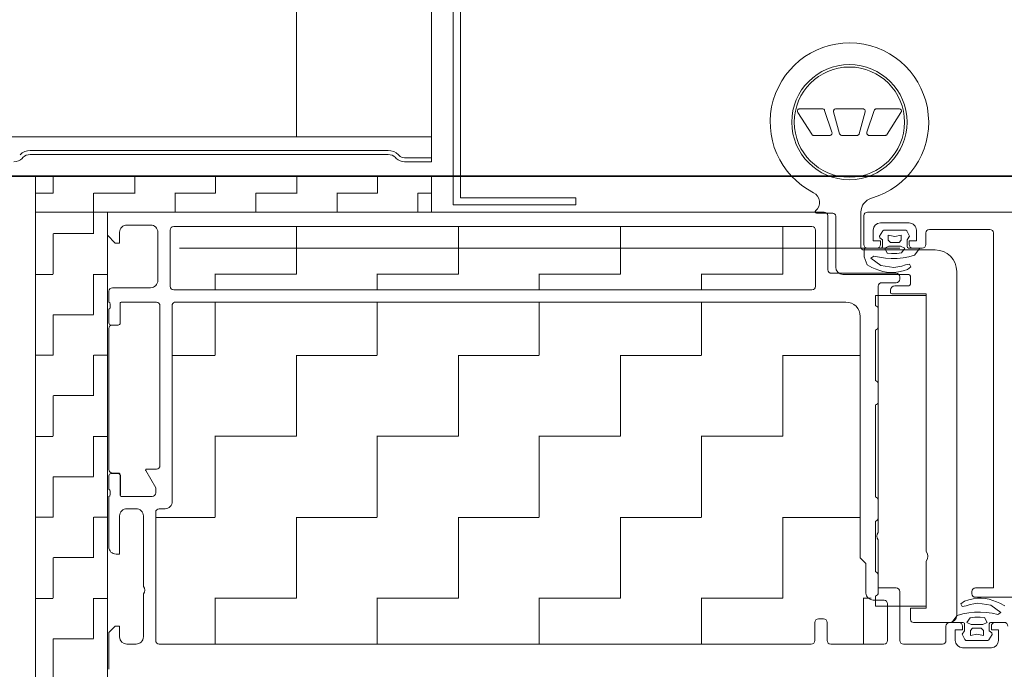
# Model space of a CAD drawing. Header units: metres. Extents: x 1314 to 1415, y -87 to -52.
# Tile 615 of 656: x 1411.6116 to 1411.7483, y -73.4049 to -73.3146. Entities that reach past the tile are written whole.
import ezdxf

# ---------------------------------------------------------------- set-up
doc = ezdxf.new("R2010")
doc.units = ezdxf.units.M
doc.header["$PDMODE"] = 65
for name, pattern in [('AUSGEZOGEN', [0]), ('GETRENNT2_S10', [0.045, 0.02, -0.01, 0, -0.005, 0, -0.01]), ('STRICHPUNKT2_S5', [0.49999999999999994, 0.35, -0.05, 0.05, -0.05]), ('VERDECKT2_S2', [0.15000000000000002, 0.1, -0.05])]:
    doc.linetypes.add(name, pattern=pattern)
doc.layers.add('XR$8$_42143', color=7, linetype='Continuous')
doc.layers.add('XR$8$_42154', color=7, linetype='Continuous')
for name, color, linetype, lineweight in [('XR$8$Achsen', 4, 'AUSGEZOGEN', 13), ('XR$8$Fenster', 3, 'AUSGEZOGEN', 18), ('XR$8$Maßlinie 1_50', 7, 'AUSGEZOGEN', 25), ('XR$8$Muster', 4, 'AUSGEZOGEN', 13), ('XR$8$Möblierung', 4, 'AUSGEZOGEN', 13), ('XR$8$SNL_D_BD_FL_250', 7, 'AUSGEZOGEN', 18), ('XR$8$Wand Mauerwerk nt', 7, 'AUSGEZOGEN', 25), ('XR$8$Wand Mauerwerk tr_1', 42, 'AUSGEZOGEN', 18)]:
    doc.layers.add(name, color=color, linetype=linetype, lineweight=lineweight)
doc.styles.add('ARIAL', font='arial.ttf')
doc.dimstyles.new('DIMSTYLE_45', dxfattribs={"dimtxt": 0.04, "dimasz": 0.03, "dimexe": 0, "dimexo": 1e-06, "dimgap": 0.02, "dimtad": 2, "dimdec": 0, "dimlfac": 100, "dimrnd": 0.5, "dimzin": 12, "dimdsep": 46, "dimtxsty": 'ARIAL', "dimblk1": 'ALL_ML_KREIS', "dimblk2": 'ALL_ML_KREIS', "dimsah": 1, "dimcen": 0, "dimse1": 1, "dimse2": 1, "dimclrd": 7, "dimclre": 7, "dimclrt": 7, "dimadec": 0, "dimazin": 0, "dimtfac": 1, "dimtdec": 0, "dimtix": 1, "dimtmove": 2, "dimatfit": 3, "dimfxl": 0, "dimtzin": 0, "dimlwd": 0, "dimlwe": 25, "dimarcsym": 0})
doc.dimstyles.new('DIMSTYLE_47', dxfattribs={"dimtxt": 0.04, "dimasz": 0.03, "dimexe": 0, "dimexo": 1e-06, "dimgap": 0.02, "dimtad": 2, "dimdec": 1, "dimlfac": 100, "dimrnd": 0.5, "dimzin": 12, "dimdsep": 46, "dimtxsty": 'ARIAL', "dimblk1": 'ALL_ML_KREIS', "dimblk2": 'ALL_ML_KREIS', "dimsah": 1, "dimcen": 0, "dimse1": 1, "dimse2": 1, "dimclrd": 7, "dimclre": 7, "dimclrt": 7, "dimadec": 0, "dimazin": 0, "dimtfac": 1, "dimtdec": 0, "dimtix": 1, "dimtmove": 2, "dimatfit": 3, "dimfxl": 0, "dimtvp": 1.2, "dimtzin": 0, "dimlwd": 0, "dimlwe": 25, "dimarcsym": 0})
doc.dimstyles.new('DIMSTYLE_48', dxfattribs={"dimtxt": 0.03, "dimasz": 0.03, "dimexe": 0, "dimexo": 1e-06, "dimgap": 0.015, "dimtad": 2, "dimdec": 0, "dimlfac": 100, "dimrnd": 0.5, "dimzin": 12, "dimdsep": 46, "dimtxsty": 'ARIAL', "dimblk1": 'ALL_ML_KREIS', "dimblk2": 'ALL_ML_KREIS', "dimsah": 1, "dimcen": 0, "dimse1": 1, "dimse2": 1, "dimclrd": 7, "dimclre": 7, "dimclrt": 7, "dimadec": 0, "dimazin": 0, "dimtfac": 1, "dimtdec": 0, "dimtix": 1, "dimtmove": 2, "dimatfit": 3, "dimfxl": 0, "dimtzin": 0, "dimlwd": 0, "dimlwe": 25, "dimarcsym": 0})
doc.dimstyles.new('DIMSTYLE_49', dxfattribs={"dimtxt": 0.03, "dimasz": 0.03, "dimexe": 0, "dimexo": 1e-06, "dimgap": 0.015, "dimtad": 2, "dimdec": 0, "dimlfac": 100, "dimrnd": 0.5, "dimzin": 12, "dimdsep": 46, "dimtxsty": 'ARIAL', "dimblk1": 'ALL_ML_KREIS', "dimblk2": 'ALL_ML_KREIS', "dimsah": 1, "dimcen": 0, "dimse1": 1, "dimse2": 1, "dimclrd": 7, "dimclre": 7, "dimclrt": 7, "dimadec": 0, "dimazin": 0, "dimtfac": 1, "dimtdec": 0, "dimtix": 1, "dimtmove": 2, "dimatfit": 3, "dimfxl": 0, "dimtzin": 0, "dimlwd": 0, "dimlwe": 25, "dimarcsym": 0})
doc.dimstyles.new('DIMSTYLE_51', dxfattribs={"dimtxt": 0.04, "dimasz": 0.03, "dimexe": 0, "dimexo": 1e-06, "dimgap": 0.02, "dimtad": 2, "dimrnd": 0.005, "dimzin": 4, "dimdsep": 46, "dimtxsty": 'ARIAL', "dimblk1": 'ALL_ML_KREIS', "dimblk2": 'ALL_ML_KREIS', "dimsah": 1, "dimcen": 0, "dimse1": 1, "dimse2": 1, "dimclrd": 7, "dimclre": 7, "dimclrt": 7, "dimadec": 0, "dimazin": 0, "dimtfac": 1, "dimtdec": 0, "dimtix": 1, "dimtmove": 2, "dimatfit": 3, "dimfxl": 0, "dimtzin": 0, "dimlwd": 0, "dimlwe": 25, "dimarcsym": 0})
pattern_1 = [(90.00000000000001, (-0.02250000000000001, 0.0225), (-0.01125, 0.01125), [0.01125, -0.01125]), (180, (-0.02250000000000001, 0.0225), (-0.01125, -0.01125), [0.01125, -0.01125])]

# ---------------------------------------------------------------- blocks, each defined once
blk = doc.blocks.new('COMPLEXOBJECT_46')
at = {"color": 7, "linetype": 'AUSGEZOGEN', "lineweight": 13, "transparency": 33554687}
for p, q in [((1411.671766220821, -73.16611483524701), (1411.671766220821, -73.34037609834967)), ((1411.672764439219, -73.1651166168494), (1411.672764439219, -73.3393705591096)), ((1411.672764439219, -73.3393705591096), (1411.68876735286, -73.3393705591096)), ((1411.68876735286, -73.3393705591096), (1411.68876735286, -73.34036920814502)), ((1411.671766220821, -73.34036920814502), (1411.68876735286, -73.34036920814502))]:
    blk.add_line(p, q, dxfattribs=at)
blk = doc.blocks.new('ALL_ML_KREIS')
at = {"color": 0, "linetype": 'ByBlock', "lineweight": -2}
for p, q in [((0, -0.5), (0, 0.5)), ((-1, 0), (0.5, 0))]:
    blk.add_line(p, q, dxfattribs=at)
blk.add_circle((0, 0), 0.15, dxfattribs=at)
blk = doc.blocks.new('*D387')
at = {"layer": 'DEFPOINTS', "color": 7, "linetype": 'AUSGEZOGEN', "lineweight": 25, "transparency": 33554687}
for p in [(1411.627754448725, -73.33636920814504), (1411.882802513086, -73.47636920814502), (1411.914987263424, -73.47636920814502)]:
    blk.add_point(p, dxfattribs=at)
at = {"layer": 'XR$8$Maßlinie 1_50', "color": 7, "linetype": 'AUSGEZOGEN', "lineweight": -2, "transparency": 33554687}
blk.add_line((1411.914987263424, -73.47636920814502), (1411.914987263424, -73.33636920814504), dxfattribs=at)
at = {"layer": 'XR$8$Maßlinie 1_50', "color": 7, "linetype": 'AUSGEZOGEN', "lineweight": 25, "transparency": 33554687, "xscale": 0.03, "yscale": 0.03, "zscale": 0.03}
for p, rotation in [((1411.914987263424, -73.33636920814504), 90), ((1411.914987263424, -73.47636920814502), 270)]:
    blk.add_blockref('ALL_ML_KREIS', p, dxfattribs=dict(at, rotation=rotation))
at = {"layer": 'XR$8$Maßlinie 1_50', "color": 7, "linetype": 'AUSGEZOGEN', "lineweight": 25, "transparency": 33554687, "insert": (1411.889987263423, -73.40766456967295), "char_height": 0.03, "width": 0.06, "attachment_point": 5, "rotation": 90, "style": 'ARIAL'}
blk.add_mtext('\\A1;{14}', dxfattribs=at)
blk = doc.blocks.new('*D388')
at = {"layer": 'DEFPOINTS', "color": 7, "linetype": 'AUSGEZOGEN', "lineweight": 25, "transparency": 33554687}
for p in [(1411.525018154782, -73.1863692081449), (1411.627754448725, -73.33636920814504), (1411.914987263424, -73.33636920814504)]:
    blk.add_point(p, dxfattribs=at)
at = {"layer": 'XR$8$Maßlinie 1_50', "color": 7, "linetype": 'AUSGEZOGEN', "lineweight": -2, "transparency": 33554687}
blk.add_line((1411.914987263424, -73.33636920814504), (1411.914987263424, -73.1863692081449), dxfattribs=at)
at = {"layer": 'XR$8$Maßlinie 1_50', "color": 7, "linetype": 'AUSGEZOGEN', "lineweight": 25, "transparency": 33554687, "xscale": 0.03, "yscale": 0.03, "zscale": 0.03}
for p, rotation in [((1411.914987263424, -73.1863692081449), 90), ((1411.914987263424, -73.33636920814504), 270)]:
    blk.add_blockref('ALL_ML_KREIS', p, dxfattribs=dict(at, rotation=rotation))
at = {"layer": 'XR$8$Maßlinie 1_50', "color": 7, "linetype": 'AUSGEZOGEN', "lineweight": 25, "transparency": 33554687, "insert": (1411.889987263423, -73.24800240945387), "char_height": 0.03, "width": 0.06, "attachment_point": 5, "rotation": 90, "style": 'ARIAL'}
blk.add_mtext('\\A1;{15}', dxfattribs=at)
blk = doc.blocks.new('*D391')
at = {"layer": 'DEFPOINTS', "color": 7, "linetype": 'AUSGEZOGEN', "lineweight": 25, "transparency": 33554687}
for p in [(1411.523766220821, -73.0731445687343), (1411.613766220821, -73.3700105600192), (1411.523766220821, -73.38936920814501)]:
    blk.add_point(p, dxfattribs=at)
at = {"layer": 'XR$8$Maßlinie 1_50', "color": 7, "linetype": 'AUSGEZOGEN', "lineweight": -2, "transparency": 33554687}
blk.add_line((1411.523766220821, -73.0731445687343), (1411.613766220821, -73.0731445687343), dxfattribs=at)
at = {"layer": 'XR$8$Maßlinie 1_50', "color": 7, "linetype": 'AUSGEZOGEN', "lineweight": 25, "transparency": 33554687, "xscale": 0.03, "yscale": 0.03, "zscale": 0.03, "rotation": 180}
blk.add_blockref('ALL_ML_KREIS', (1411.523766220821, -73.0731445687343), dxfattribs=at)
at = {"layer": 'XR$8$Maßlinie 1_50', "color": 7, "linetype": 'AUSGEZOGEN', "lineweight": 25, "transparency": 33554687, "xscale": 0.03, "yscale": 0.03, "zscale": 0.03}
blk.add_blockref('ALL_ML_KREIS', (1411.613766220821, -73.0731445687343), dxfattribs=at)
at = {"layer": 'XR$8$Maßlinie 1_50', "color": 7, "linetype": 'AUSGEZOGEN', "lineweight": 25, "transparency": 33554687, "insert": (1411.568455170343, -73.0424624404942), "char_height": 0.04, "width": 0.04, "attachment_point": 5, "style": 'ARIAL'}
blk.add_mtext('\\A1;{9}', dxfattribs=at)
blk = doc.blocks.new('*D392')
at = {"layer": 'DEFPOINTS', "color": 7, "linetype": 'AUSGEZOGEN', "lineweight": 25, "transparency": 33554687}
for p in [(1411.613766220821, -73.0731445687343), (1411.668766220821, -73.20481494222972), (1411.613766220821, -73.3700105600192)]:
    blk.add_point(p, dxfattribs=at)
at = {"layer": 'XR$8$Maßlinie 1_50', "color": 7, "linetype": 'AUSGEZOGEN', "lineweight": -2, "transparency": 33554687}
blk.add_line((1411.613766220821, -73.0731445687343), (1411.668766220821, -73.0731445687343), dxfattribs=at)
at = {"layer": 'XR$8$Maßlinie 1_50', "color": 7, "linetype": 'AUSGEZOGEN', "lineweight": 25, "transparency": 33554687, "xscale": 0.03, "yscale": 0.03, "zscale": 0.03, "rotation": 180}
blk.add_blockref('ALL_ML_KREIS', (1411.613766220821, -73.0731445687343), dxfattribs=at)
at = {"layer": 'XR$8$Maßlinie 1_50', "color": 7, "linetype": 'AUSGEZOGEN', "lineweight": 25, "transparency": 33554687, "xscale": 0.03, "yscale": 0.03, "zscale": 0.03}
blk.add_blockref('ALL_ML_KREIS', (1411.668766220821, -73.0731445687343), dxfattribs=at)
at = {"layer": 'XR$8$Maßlinie 1_50', "color": 7, "linetype": 'AUSGEZOGEN', "lineweight": 25, "transparency": 33554687, "insert": (1411.659075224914, -73.0274624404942), "char_height": 0.04, "width": 0.12, "attachment_point": 5, "style": 'ARIAL'}
blk.add_mtext('\\A1;{\\A1;{5\\H0.026400;\\S5^ ;}}', dxfattribs=at)
blk = doc.blocks.new('*D425')
at = {"layer": 'DEFPOINTS', "color": 7, "linetype": 'AUSGEZOGEN', "lineweight": 25, "transparency": 33554687}
for p in [(1411.523766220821, -72.95764860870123), (1411.523766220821, -73.72702482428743), (1413.023766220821, -73.73636920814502)]:
    blk.add_point(p, dxfattribs=at)
at = {"layer": 'XR$8$Maßlinie 1_50', "color": 7, "linetype": 'AUSGEZOGEN', "lineweight": -2, "transparency": 33554687}
blk.add_line((1411.523766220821, -72.95764860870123), (1413.023766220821, -72.95764860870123), dxfattribs=at)
at = {"layer": 'XR$8$Maßlinie 1_50', "color": 7, "linetype": 'AUSGEZOGEN', "lineweight": 25, "transparency": 33554687, "xscale": 0.03, "yscale": 0.03, "zscale": 0.03, "rotation": 180}
blk.add_blockref('ALL_ML_KREIS', (1411.523766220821, -72.95764860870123), dxfattribs=at)
at = {"layer": 'XR$8$Maßlinie 1_50', "color": 7, "linetype": 'AUSGEZOGEN', "lineweight": 25, "transparency": 33554687, "xscale": 0.03, "yscale": 0.03, "zscale": 0.03}
blk.add_blockref('ALL_ML_KREIS', (1413.023766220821, -72.95764860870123), dxfattribs=at)
at = {"layer": 'XR$8$Maßlinie 1_50', "color": 7, "linetype": 'AUSGEZOGEN', "lineweight": 25, "transparency": 33554687, "insert": (1412.27672392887, -72.92696648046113), "char_height": 0.04, "width": 0.16, "attachment_point": 5, "style": 'ARIAL'}
blk.add_mtext('\\A1;{\\A1;{1.50\\H0.026400;\\S^ ;}}', dxfattribs=at)

msp = doc.modelspace()

# ---------------------------------------------------------------- hatches: boundary and pattern name
at = {"layer": 'XR$8$Muster', "linetype": 'AUSGEZOGEN', "lineweight": 13, "transparency": 33554687}
h = msp.add_hatch(dxfattribs=at)
h.set_pattern_fill('MUSTER', color=4, scale=0.0375, angle=90.00000000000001, style=0, pattern_type=2)
h.set_pattern_definition([(90.00000000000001, (-0.07500000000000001, 0.07499999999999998), (-0.03750000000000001, 0.03749999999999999), [0.0375, -0.0375]), (180, (-0.07500000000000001, 0.07499999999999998), (-0.03750000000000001, -0.03749999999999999), [0.0375, -0.0375])])
h.paths.add_polyline_path([(1411.647754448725, -73.18951766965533), (1410.699777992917, -73.18951766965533), (1410.699777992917, -73.33092635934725), (1411.668766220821, -73.33092635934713), (1411.668766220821, -73.18951766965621)], flags=0)
h = msp.add_hatch(dxfattribs=at)
h.set_pattern_fill('MUSTER', color=4, scale=0.005625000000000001, angle=90.00000000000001, style=0, pattern_type=2)
h.set_pattern_definition([(90.00000000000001, (-0.01125, 0.01125), (-0.005625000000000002, 0.005625), [0.005625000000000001, -0.005625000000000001]), (180, (-0.01125, 0.01125), (-0.005625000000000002, -0.005625), [0.005625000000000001, -0.005625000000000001])])
h.paths.add_polyline_path([(1411.623766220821, -73.34136920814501), (1411.668766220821, -73.34136920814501), (1411.668766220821, -73.33636920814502), (1411.613766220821, -73.33636920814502), (1411.613766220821, -73.43636920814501), (1411.623766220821, -73.43636920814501)], flags=0)
h = msp.add_hatch(dxfattribs=at)
h.set_pattern_fill('MUSTER', color=4, scale=0.01125, angle=90.00000000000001, style=0, pattern_type=2)
h.set_pattern_definition(pattern_1)
h.paths.add_polyline_path([(1411.722066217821, -73.34386920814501), (1411.721566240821, -73.34336919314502), (1411.632966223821, -73.34336920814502), (1411.632466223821, -73.34386924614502), (1411.632466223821, -73.35166920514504), (1411.632966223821, -73.35216920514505), (1411.721566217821, -73.35216920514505), (1411.722066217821, -73.35166920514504)], flags=0)
h = msp.add_hatch(dxfattribs=at)
h.set_pattern_fill('MUSTER', color=4, scale=0.01125, angle=90.00000000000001, style=0, pattern_type=2)
h.set_pattern_definition(pattern_1)
h.paths.add_polyline_path([(1411.631766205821, -73.382569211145), (1411.630966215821, -73.382569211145), (1411.630466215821, -73.38306921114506), (1411.630466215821, -73.40086921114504), (1411.630966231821, -73.40136921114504), (1411.721466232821, -73.40136921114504), (1411.721966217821, -73.40086922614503), (1411.721966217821, -73.39836922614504), (1411.722466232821, -73.39786922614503), (1411.723166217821, -73.39786922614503), (1411.72366621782, -73.39836922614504), (1411.72366621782, -73.40086922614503), (1411.72416623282, -73.40136922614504), (1411.731566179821, -73.40136922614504), (1411.732066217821, -73.40086922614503), (1411.732066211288, -73.39610924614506), (1411.730366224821, -73.39610924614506), (1411.730366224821, -73.39526925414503), (1411.730066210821, -73.39526925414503), (1411.729066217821, -73.39426926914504), (1411.729066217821, -73.39016922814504), (1411.728266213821, -73.38936922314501), (1411.728266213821, -73.35586893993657), (1411.727680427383, -73.35445472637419), (1411.726266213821, -73.35386893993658), (1411.633242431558, -73.35386892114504), (1411.632766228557, -73.35421651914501), (1411.632766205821, -73.38156921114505)], flags=0)

# ---------------------------------------------------------------- linework, layer by layer
at = {"layer": 'XR$8$_42143', "color": 30, "linetype": 'AUSGEZOGEN', "lineweight": 13, "transparency": 33554687}
for p, q in [((1411.668766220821, -73.33436920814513), (1411.668766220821, -73.18686216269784)), ((1411.662739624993, -73.33281920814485), (1411.613058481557, -73.33281920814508)), ((1411.611926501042, -73.33390057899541), (1411.612033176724, -73.33379390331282)), ((1411.613058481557, -73.3333692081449), (1411.662739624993, -73.33336920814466)), ((1411.663764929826, -73.33379390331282), (1411.663871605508, -73.33390057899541)), ((1411.664260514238, -73.33351167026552), (1411.664153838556, -73.33340499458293)), ((1411.668766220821, -73.33381920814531), (1411.665002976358, -73.33381920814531)), ((1411.665002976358, -73.33436920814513), (1411.668766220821, -73.33436920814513))]:
    msp.add_line(p, q, dxfattribs=at)
for centre, radius, start, end in [((1411.613058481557, -73.33481920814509), 0.002, 90, 135), ((1411.662739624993, -73.33481920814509), 0.002, 45, 90), ((1411.610795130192, -73.33276920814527), 0.001600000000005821, 270, 314.9999999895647), ((1411.613058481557, -73.33481920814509), 0.001449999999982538, 90, 135.0000000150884), ((1411.662739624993, -73.33481920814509), 0.001450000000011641, 44.99999999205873, 90), ((1411.665002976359, -73.33276920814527), 0.001600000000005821, 225.0000000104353, 270), ((1411.665002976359, -73.33276920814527), 0.001049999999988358, 224.9999999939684, 270)]:
    msp.add_arc(centre, radius, start, end, dxfattribs=at)
at = {"layer": 'XR$8$_42154', "color": 51, "linetype": 'AUSGEZOGEN', "lineweight": 13, "transparency": 33554687}
for p, q in [((1411.613058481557, -73.33281920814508), (1411.662739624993, -73.33281920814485)), ((1411.664153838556, -73.33340499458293), (1411.664260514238, -73.33351167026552)), ((1411.665002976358, -73.33381920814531), (1411.668766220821, -73.33381920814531))]:
    msp.add_line(p, q, dxfattribs=at)
for centre, radius, start, end in [((1411.613058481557, -73.33481920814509), 0.002, 90, 135), ((1411.662739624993, -73.33481920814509), 0.002, 45, 90), ((1411.665002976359, -73.33276920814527), 0.001049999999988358, 224.9999999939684, 270)]:
    msp.add_arc(centre, radius, start, end, dxfattribs=at)
at = {"layer": 'XR$8$Achsen', "color": 4, "linetype": 'STRICHPUNKT2_S5', "lineweight": 35, "transparency": 33554687}
msp.add_line((1410.121630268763, -73.33636920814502), (1414.924918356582, -73.33636920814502), dxfattribs=at)
at = {"layer": 'XR$8$Achsen', "color": 7, "linetype": 'AUSGEZOGEN', "lineweight": 13, "transparency": 33554687}
msp.add_line((1411.668766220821, -73.33636920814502), (1411.668766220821, -73.34136920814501), dxfattribs=at)
at = {"layer": 'XR$8$Fenster', "color": 7, "linetype": 'AUSGEZOGEN', "lineweight": 13, "transparency": 33554687}
msp.add_lwpolyline([(1411.613766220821, -73.47636920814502), (1411.533766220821, -73.47636920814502), (1411.533766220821, -73.33636920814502), (1411.613766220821, -73.33636920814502), (1411.613766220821, -73.47636920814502)], close=True, dxfattribs=at)
at = {"layer": 'XR$8$Möblierung', "color": 4, "linetype": 'AUSGEZOGEN', "lineweight": 13, "transparency": 33554687}
msp.add_line((1411.623766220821, -73.34136920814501), (1411.613766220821, -73.34136920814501), dxfattribs=at)
at = {"layer": 'XR$8$SNL_D_BD_FL_250', "color": 7, "linetype": 'AUSGEZOGEN', "lineweight": 13, "transparency": 33554687}
for p, q in [((1411.719547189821, -73.32731454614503), (1411.71955709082, -73.32724603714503)), ((1411.719552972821, -73.32738603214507), (1411.719547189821, -73.32731454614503)), ((1411.71957422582, -73.32745782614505), (1411.719552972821, -73.32738603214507)), ((1411.71955709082, -73.32724603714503), (1411.719582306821, -73.32718306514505)), ((1411.719610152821, -73.32752724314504), (1411.71957422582, -73.32745782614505)), ((1411.719582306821, -73.32718306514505), (1411.719621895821, -73.327127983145)), ((1411.719610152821, -73.32752724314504), (1411.721542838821, -73.330564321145)), ((1411.721542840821, -73.33056432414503), (1411.71961015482, -73.32752724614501)), ((1411.719621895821, -73.327127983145), (1411.71967437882, -73.32708284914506)), ((1411.71967437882, -73.32708284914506), (1411.719737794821, -73.32704934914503)), ((1411.719737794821, -73.32704934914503), (1411.719809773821, -73.32702873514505)), ((1411.719809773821, -73.32702873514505), (1411.719887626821, -73.32702177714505)), ((1411.719887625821, -73.32702177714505), (1411.723014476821, -73.32702177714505)), ((1411.723014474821, -73.32702177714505), (1411.719887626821, -73.32702177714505)), ((1411.723014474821, -73.32702177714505), (1411.723083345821, -73.32702875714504)), ((1411.723083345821, -73.32702875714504), (1411.723148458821, -73.32704943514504)), ((1411.723148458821, -73.32704943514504), (1411.723207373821, -73.32708303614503)), ((1411.723207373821, -73.32708303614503), (1411.723257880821, -73.32712830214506)), ((1411.723257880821, -73.32712830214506), (1411.72329808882, -73.32718353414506)), ((1411.72329808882, -73.32718353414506), (1411.723326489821, -73.32724666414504)), ((1411.723326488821, -73.32724666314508), (1411.72433884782, -73.33028373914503)), ((1411.724338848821, -73.33028374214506), (1411.723326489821, -73.32724666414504)), ((1411.724564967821, -73.32736753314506), (1411.724566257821, -73.32729879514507)), ((1411.724577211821, -73.32743720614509), (1411.724564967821, -73.32736753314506)), ((1411.724566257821, -73.32729879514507), (1411.724581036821, -73.32723339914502)), ((1411.724577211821, -73.32743720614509), (1411.725405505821, -73.33047428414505)), ((1411.725405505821, -73.33047428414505), (1411.724577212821, -73.32743720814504)), ((1411.724581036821, -73.32723339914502), (1411.724608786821, -73.32717363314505)), ((1411.724608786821, -73.32717363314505), (1411.724648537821, -73.32712159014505)), ((1411.724648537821, -73.32712159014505), (1411.724698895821, -73.32707909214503)), ((1411.724698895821, -73.32707909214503), (1411.724758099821, -73.32704762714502)), ((1411.724758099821, -73.32704762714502), (1411.724824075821, -73.32702829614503)), ((1411.724824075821, -73.32702829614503), (1411.724894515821, -73.32702177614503)), ((1411.724894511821, -73.32702177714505), (1411.728637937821, -73.32702177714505)), ((1411.72863793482, -73.32702177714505), (1411.724894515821, -73.32702177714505)), ((1411.728126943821, -73.33047428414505), (1411.728955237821, -73.32743720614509)), ((1411.728955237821, -73.32743720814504), (1411.728126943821, -73.33047428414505)), ((1411.728637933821, -73.32702177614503), (1411.728708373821, -73.32702829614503)), ((1411.728708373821, -73.32702829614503), (1411.728774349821, -73.32704762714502)), ((1411.728774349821, -73.32704762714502), (1411.728833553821, -73.32707909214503)), ((1411.728833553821, -73.32707909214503), (1411.728883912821, -73.32712159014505)), ((1411.728883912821, -73.32712159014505), (1411.728923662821, -73.32717363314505)), ((1411.728923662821, -73.32717363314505), (1411.728951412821, -73.32723339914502)), ((1411.728951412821, -73.32723339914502), (1411.728966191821, -73.32729879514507)), ((1411.728967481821, -73.32736753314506), (1411.728955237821, -73.32743720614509)), ((1411.728966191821, -73.32729879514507), (1411.728967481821, -73.32736753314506)), ((1411.730205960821, -73.32724666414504), (1411.729193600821, -73.33028374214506)), ((1411.72919360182, -73.33028373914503), (1411.730205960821, -73.32724666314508)), ((1411.730205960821, -73.32724666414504), (1411.73023436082, -73.32718353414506)), ((1411.73023436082, -73.32718353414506), (1411.730274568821, -73.32712830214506)), ((1411.730274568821, -73.32712830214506), (1411.730325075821, -73.32708303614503)), ((1411.730325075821, -73.32708303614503), (1411.730383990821, -73.32704943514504)), ((1411.730383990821, -73.32704943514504), (1411.730449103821, -73.32702875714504)), ((1411.730449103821, -73.32702875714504), (1411.730517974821, -73.32702177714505)), ((1411.730517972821, -73.32702177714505), (1411.733644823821, -73.32702177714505)), ((1411.733644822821, -73.32702177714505), (1411.730517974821, -73.32702177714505)), ((1411.733922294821, -73.32752724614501), (1411.731989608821, -73.33056432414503)), ((1411.731989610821, -73.330564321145), (1411.733922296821, -73.32752724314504)), ((1411.733644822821, -73.32702177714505), (1411.733722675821, -73.32702873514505)), ((1411.733722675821, -73.32702873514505), (1411.733794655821, -73.32704934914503)), ((1411.733794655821, -73.32704934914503), (1411.733858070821, -73.32708284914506)), ((1411.733858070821, -73.32708284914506), (1411.733910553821, -73.327127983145)), ((1411.733910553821, -73.327127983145), (1411.733950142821, -73.32718306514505)), ((1411.733958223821, -73.32745782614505), (1411.733922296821, -73.32752724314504)), ((1411.733950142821, -73.32718306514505), (1411.733975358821, -73.32724603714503)), ((1411.73397947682, -73.32738603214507), (1411.733958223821, -73.32745782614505)), ((1411.733975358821, -73.32724603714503), (1411.733985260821, -73.32731454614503)), ((1411.733985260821, -73.32731454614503), (1411.73397947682, -73.32738603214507)), ((1411.724338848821, -73.33028374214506), (1411.724355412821, -73.33035522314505)), ((1411.724355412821, -73.33035522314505), (1411.724357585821, -73.33042629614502)), ((1411.729174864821, -73.33042629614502), (1411.729177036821, -73.33035522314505)), ((1411.729177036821, -73.33035522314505), (1411.729193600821, -73.33028374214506)), ((1411.721583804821, -73.33061651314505), (1411.721542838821, -73.330564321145)), ((1411.721633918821, -73.33065914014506), (1411.721583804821, -73.33061651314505)), ((1411.721691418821, -73.33069070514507), (1411.721633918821, -73.33065914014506)), ((1411.72175428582, -73.33071009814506), (1411.721691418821, -73.33069070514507)), ((1411.721820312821, -73.33071663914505), (1411.72175428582, -73.33071009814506)), ((1411.724026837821, -73.33071663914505), (1411.721820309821, -73.33071663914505)), ((1411.721820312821, -73.33071663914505), (1411.724026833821, -73.33071663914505)), ((1411.724099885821, -73.33070974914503), (1411.724026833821, -73.33071663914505)), ((1411.724167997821, -73.33068933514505), (1411.724099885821, -73.33070974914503)), ((1411.724228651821, -73.33065615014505), (1411.724167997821, -73.33068933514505)), ((1411.724279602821, -73.33061142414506), (1411.724228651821, -73.33065615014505)), ((1411.72431896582, -73.33055681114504), (1411.724279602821, -73.33061142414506)), ((1411.724345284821, -73.33049433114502), (1411.72431896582, -73.33055681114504)), ((1411.724357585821, -73.33042629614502), (1411.724345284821, -73.33049433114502)), ((1411.725431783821, -73.33054176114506), (1411.725405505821, -73.33047428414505)), ((1411.725471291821, -73.33060117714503), (1411.725431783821, -73.33054176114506)), ((1411.725522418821, -73.33065010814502), (1411.725471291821, -73.33060117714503)), ((1411.725583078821, -73.33068655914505), (1411.725522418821, -73.33065010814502)), ((1411.725650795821, -73.33070904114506), (1411.725583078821, -73.33068655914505)), ((1411.725722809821, -73.33071663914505), (1411.725650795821, -73.33070904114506)), ((1411.72780964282, -73.33071663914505), (1411.72572280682, -73.33071663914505)), ((1411.725722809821, -73.33071663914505), (1411.727809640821, -73.33071663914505)), ((1411.727881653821, -73.33070904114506), (1411.727809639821, -73.33071663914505)), ((1411.727949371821, -73.33068655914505), (1411.727881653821, -73.33070904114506)), ((1411.728010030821, -73.33065010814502), (1411.727949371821, -73.33068655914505)), ((1411.728061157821, -73.33060117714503), (1411.728010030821, -73.33065010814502)), ((1411.728100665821, -73.33054176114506), (1411.728061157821, -73.33060117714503)), ((1411.728126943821, -73.33047428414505), (1411.728100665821, -73.33054176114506)), ((1411.729187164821, -73.33049433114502), (1411.729174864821, -73.33042629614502)), ((1411.729213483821, -73.33055681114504), (1411.729187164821, -73.33049433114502)), ((1411.729252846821, -73.33061142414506), (1411.729213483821, -73.33055681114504)), ((1411.72930379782, -73.33065615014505), (1411.729252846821, -73.33061142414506)), ((1411.729364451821, -73.33068933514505), (1411.72930379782, -73.33065615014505)), ((1411.729432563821, -73.33070974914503), (1411.729364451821, -73.33068933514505)), ((1411.729505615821, -73.33071663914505), (1411.729432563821, -73.33070974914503)), ((1411.731712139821, -73.33071663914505), (1411.729505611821, -73.33071663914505)), ((1411.729505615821, -73.33071663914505), (1411.731712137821, -73.33071663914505)), ((1411.731778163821, -73.33071009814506), (1411.731712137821, -73.33071663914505)), ((1411.731841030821, -73.33069070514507), (1411.731778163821, -73.33071009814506)), ((1411.73189853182, -73.33065914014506), (1411.731841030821, -73.33069070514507)), ((1411.73194864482, -73.33061651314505), (1411.73189853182, -73.33065914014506)), ((1411.731989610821, -73.330564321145), (1411.73194864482, -73.33061651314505)), ((1411.723266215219, -73.34136920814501), (1411.623766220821, -73.34136920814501)), ((1411.623766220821, -73.34136920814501), (1411.623766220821, -73.43636920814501)), ((1411.722211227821, -73.34151920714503), (1411.724466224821, -73.34151920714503)), ((1411.723766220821, -73.34561920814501), (1411.723766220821, -73.34186920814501)), ((1411.723766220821, -73.34561920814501), (1411.723766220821, -73.34186920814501)), ((1411.723766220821, -73.34936920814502), (1411.723766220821, -73.34186920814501)), ((1411.724866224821, -73.34191920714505), (1411.724866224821, -73.34901920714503)), ((1411.728366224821, -73.34621920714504), (1411.728366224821, -73.34136080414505)), ((1411.728766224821, -73.34586920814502), (1411.728766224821, -73.34186920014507)), ((1412.818266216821, -73.34136920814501), (1411.729266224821, -73.34136920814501)), ((1411.62646622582, -73.34316920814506), (1411.629766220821, -73.34316920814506)), ((1411.632466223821, -73.35166920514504), (1411.632466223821, -73.34386924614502)), ((1411.632966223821, -73.34336920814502), (1411.721566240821, -73.34336919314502)), ((1411.722066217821, -73.34386920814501), (1411.722066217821, -73.35166920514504)), ((1411.735066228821, -73.34286920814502), (1411.731066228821, -73.34286920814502)), ((1411.746266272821, -73.343769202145), (1411.737866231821, -73.343769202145)), ((1411.630766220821, -73.34416919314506), (1411.630766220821, -73.35086920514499)), ((1411.737366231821, -73.34426920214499), (1411.737366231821, -73.34586920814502)), ((1411.746766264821, -73.35186920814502), (1411.746766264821, -73.34426916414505)), ((1411.738666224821, -73.34661920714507), (1411.728766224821, -73.34661920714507)), ((1411.730566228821, -73.34636920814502), (1411.729266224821, -73.34636920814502)), ((1411.736866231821, -73.34636920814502), (1411.735566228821, -73.34636920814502)), ((1411.733266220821, -73.34986920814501), (1411.724266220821, -73.34986920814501)), ((1411.72586622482, -73.35001920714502), (1411.734866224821, -73.35001920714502)), ((1411.733766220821, -73.35066867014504), (1411.733766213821, -73.35036921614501)), ((1411.735266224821, -73.35041920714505), (1411.735266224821, -73.35121920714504)), ((1411.741666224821, -73.39736920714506), (1411.741666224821, -73.34961920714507)), ((1411.629766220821, -73.351869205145), (1411.624466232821, -73.351869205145)), ((1411.721566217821, -73.35216920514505), (1411.632966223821, -73.35216920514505)), ((1411.730766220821, -73.35386893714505), (1411.730766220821, -73.35166867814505)), ((1411.731266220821, -73.35116867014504), (1411.733266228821, -73.35116867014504)), ((1411.732466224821, -73.35221920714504), (1411.732466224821, -73.35251920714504)), ((1411.734866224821, -73.35161920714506), (1411.733066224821, -73.35161920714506)), ((1411.623966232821, -73.352369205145), (1411.623966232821, -73.35386893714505)), ((1411.730366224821, -73.35436934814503), (1411.730366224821, -73.35295924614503)), ((1411.730366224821, -73.35295924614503), (1411.737416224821, -73.35295924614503)), ((1411.732666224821, -73.35271920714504), (1411.737416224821, -73.35271920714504)), ((1411.737416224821, -73.35271920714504), (1411.737416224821, -73.38850776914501)), ((1411.623966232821, -73.35486892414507), (1411.623966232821, -73.35674893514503)), ((1411.624166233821, -73.35414212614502), (1411.624166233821, -73.35459572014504)), ((1411.625546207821, -73.35674893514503), (1411.625546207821, -73.35398893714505)), ((1411.625666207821, -73.35386893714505), (1411.630566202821, -73.35386892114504)), ((1411.631066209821, -73.35436889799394), (1411.631066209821, -73.37656920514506)), ((1411.632766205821, -73.38156921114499), (1411.632766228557, -73.35421651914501)), ((1411.633242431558, -73.35386892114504), (1411.726266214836, -73.35386893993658)), ((1411.730766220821, -73.38586924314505), (1411.730766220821, -73.353867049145)), ((1411.730766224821, -73.35725924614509), (1411.730766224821, -73.35485924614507)), ((1411.623966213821, -73.37710922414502), (1411.623966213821, -73.35752919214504)), ((1411.624266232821, -73.35704893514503), (1411.625246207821, -73.35704893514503)), ((1411.730366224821, -73.36476934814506), (1411.730366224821, -73.35774914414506)), ((1411.730766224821, -73.36765924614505), (1411.730766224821, -73.36525924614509)), ((1411.730366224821, -73.38091934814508), (1411.730366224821, -73.36814914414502)), ((1411.623966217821, -73.377987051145), (1411.623966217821, -73.37986706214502)), ((1411.625246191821, -73.37768705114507), (1411.624266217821, -73.37768705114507)), ((1411.625276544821, -73.377609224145), (1411.624466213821, -73.377609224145)), ((1411.625546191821, -73.380747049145), (1411.625546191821, -73.377987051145)), ((1411.625576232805, -73.38074703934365), (1411.625576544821, -73.37790926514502)), ((1411.630566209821, -73.37706920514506), (1411.629196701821, -73.37706920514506)), ((1411.623966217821, -73.380867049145), (1411.623966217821, -73.38786918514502)), ((1411.624166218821, -73.38014026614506), (1411.624166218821, -73.38059386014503)), ((1411.629966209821, -73.38086920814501), (1411.625666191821, -73.380867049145)), ((1411.730766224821, -73.38380924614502), (1411.730766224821, -73.38140924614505)), ((1411.626466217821, -73.382569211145), (1411.627766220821, -73.382569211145)), ((1411.628766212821, -73.38356921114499), (1411.628766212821, -73.39336922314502)), ((1411.630466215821, -73.40086921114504), (1411.630466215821, -73.38306921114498)), ((1411.630966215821, -73.382569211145), (1411.631766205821, -73.382569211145)), ((1411.730366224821, -73.39131934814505), (1411.730366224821, -73.38429914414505)), ((1411.737416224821, -73.38983064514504), (1411.737416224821, -73.39636920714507)), ((1411.730766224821, -73.39420924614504), (1411.730766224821, -73.39180924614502)), ((1411.628766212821, -73.39436920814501), (1411.628766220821, -73.40036920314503)), ((1411.733766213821, -73.40086923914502), (1411.733766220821, -73.39406925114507)), ((1411.743766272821, -73.39436920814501), (1411.743766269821, -73.39406920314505)), ((1411.730066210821, -73.39526925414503), (1411.731566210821, -73.39526925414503)), ((1411.730366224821, -73.39610924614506), (1411.730366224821, -73.39469914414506)), ((1411.732066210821, -73.39576925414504), (1411.732066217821, -73.40086922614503)), ((1411.753266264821, -73.39486920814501), (1411.744266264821, -73.39486920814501)), ((1411.737416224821, -73.39610924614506), (1411.730366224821, -73.39610924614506)), ((1411.735266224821, -73.39636920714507), (1411.735266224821, -73.39796920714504)), ((1411.737416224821, -73.39636920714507), (1411.735266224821, -73.39636920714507)), ((1411.721966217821, -73.39836922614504), (1411.721966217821, -73.40086922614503)), ((1411.723166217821, -73.39786922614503), (1411.722466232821, -73.39786922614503)), ((1411.72366621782, -73.40086922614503), (1411.72366621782, -73.39836922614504)), ((1411.735666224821, -73.39836920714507), (1411.740666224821, -73.39836920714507)), ((1411.741966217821, -73.39836920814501), (1411.740666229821, -73.39836920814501)), ((1411.748266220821, -73.39836920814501), (1411.746966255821, -73.39836920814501)), ((1411.623966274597, -73.40486893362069), (1411.623966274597, -73.39976915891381)), ((1411.740166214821, -73.39886920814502), (1411.740166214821, -73.40086920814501)), ((1411.627766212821, -73.40136921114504), (1411.626466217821, -73.40136921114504)), ((1411.721466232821, -73.40136921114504), (1411.630966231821, -73.40136921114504)), ((1411.731566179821, -73.40136922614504), (1411.72416623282, -73.40136922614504)), ((1411.739666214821, -73.40136920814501), (1411.734266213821, -73.40136920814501)), ((1411.746466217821, -73.40186920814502), (1411.742466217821, -73.40186920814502))]:
    msp.add_line(p, q, dxfattribs=at)
for points in [[(1411.723266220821, -73.34136920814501), (1411.623766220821, -73.34136920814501), (1411.623766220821, -73.34456920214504), (1411.624866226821, -73.34566920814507), (1411.625466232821, -73.34566920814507), (1411.625466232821, -73.344169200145)], [(1411.730066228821, -73.34386920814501), (1411.730066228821, -73.34536920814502), (1411.731066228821, -73.34536920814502), (1411.731066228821, -73.34586920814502)], [(1411.735066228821, -73.34586920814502), (1411.735066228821, -73.34536920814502), (1411.736066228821, -73.34536920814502), (1411.736066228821, -73.34386920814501)], [(1411.744266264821, -73.39356920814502), (1411.746766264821, -73.39356920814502), (1411.746766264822, -73.34426919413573)], [(1411.728266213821, -73.35586893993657), (1411.728266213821, -73.38936922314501), (1411.729066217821, -73.39016922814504), (1411.729066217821, -73.39426926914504)], [(1411.629077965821, -73.37726468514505), (1411.630466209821, -73.37966921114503), (1411.630466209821, -73.38036920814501)], [(1411.624966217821, -73.38886922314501), (1411.625466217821, -73.38886922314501), (1411.625466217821, -73.38356921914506)], [(1411.733266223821, -73.39356925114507), (1411.730766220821, -73.39356923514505), (1411.730766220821, -73.38686922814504)], [(1411.748316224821, -73.39606920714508), (1411.747656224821, -73.39568920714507), (1411.747186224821, -73.39547920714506), (1411.746666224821, -73.39528920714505), (1411.746146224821, -73.39512920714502), (1411.74561622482, -73.39502920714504), (1411.745066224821, -73.394999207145), (1411.744566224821, -73.394999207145), (1411.743936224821, -73.39506920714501), (1411.743936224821, -73.39506920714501), (1411.743326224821, -73.39519920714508), (1411.742726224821, -73.39538920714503), (1411.742226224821, -73.39576920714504), (1411.742416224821, -73.39615920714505), (1411.742976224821, -73.39604920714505), (1411.743506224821, -73.39587920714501), (1411.744046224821, -73.39575920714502), (1411.744596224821, -73.39569920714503), (1411.746416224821, -73.39594920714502), (1411.747776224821, -73.396989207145), (1411.747366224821, -73.39726920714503), (1411.746576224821, -73.39708920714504), (1411.745766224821, -73.39696920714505), (1411.74495622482, -73.39691920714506), (1411.744136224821, -73.39693920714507), (1411.743326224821, -73.39701920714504), (1411.742526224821, -73.39716920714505), (1411.741736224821, -73.39738920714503), (1411.740986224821, -73.39836920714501), (1411.742556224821, -73.39836920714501), (1411.742726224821, -73.39844920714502), (1411.742756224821, -73.39856920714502), (1411.742756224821, -73.39951920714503), (1411.742416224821, -73.40000920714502), (1411.742806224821, -73.40074920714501), (1411.742946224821, -73.40085920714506), (1411.745986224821, -73.400859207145), (1411.746116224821, -73.40075920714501), (1411.746586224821, -73.40003920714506), (1411.74653622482, -73.39977920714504), (1411.746166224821, -73.39952920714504), (1411.746166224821, -73.39856920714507), (1411.74624622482, -73.39839920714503), (1411.746366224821, -73.39836920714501), (1411.748516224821, -73.39836920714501)], [(1411.625466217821, -73.40036921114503), (1411.625466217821, -73.39886920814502), (1411.624866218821, -73.39886920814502), (1411.623966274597, -73.39976915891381)], [(1411.741466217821, -73.40086920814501), (1411.741466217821, -73.39936920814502), (1411.742466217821, -73.39936920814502), (1411.742466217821, -73.39886920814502)], [(1411.746466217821, -73.39886920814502), (1411.746466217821, -73.39936920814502), (1411.747466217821, -73.39936920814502), (1411.747466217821, -73.40086920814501)]]:
    msp.add_lwpolyline(points, dxfattribs=at)
for points in [[(1411.733596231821, -73.34966912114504), (1411.734206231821, -73.34953912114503), (1411.734806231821, -73.34934912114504), (1411.735306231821, -73.34896912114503), (1411.735116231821, -73.34857912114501), (1411.734556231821, -73.348689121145), (1411.734026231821, -73.34885912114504), (1411.733486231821, -73.34897912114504), (1411.732936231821, -73.34903912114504), (1411.731116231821, -73.34878912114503), (1411.729756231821, -73.34774912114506), (1411.730166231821, -73.34746912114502), (1411.730956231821, -73.34764912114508), (1411.731766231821, -73.34776912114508), (1411.732576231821, -73.34781912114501), (1411.733396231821, -73.34779912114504), (1411.734206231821, -73.34771912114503), (1411.735006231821, -73.347569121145), (1411.735796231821, -73.34734912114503), (1411.736546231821, -73.34636912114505), (1411.734976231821, -73.34636912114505), (1411.734806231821, -73.34628912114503), (1411.73477623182, -73.34616912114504), (1411.73477623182, -73.34521912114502), (1411.735116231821, -73.34472912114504), (1411.734726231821, -73.34398912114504), (1411.734586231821, -73.34387912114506), (1411.731546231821, -73.34387912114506), (1411.731416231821, -73.34397912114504), (1411.73094623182, -73.34469912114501), (1411.730996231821, -73.34495912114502), (1411.731366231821, -73.34520912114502), (1411.731366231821, -73.34616912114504), (1411.731286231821, -73.34633912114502), (1411.731166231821, -73.34636912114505), (1411.729016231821, -73.34636912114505), (1411.728856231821, -73.34645912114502), (1411.728826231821, -73.34657912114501), (1411.728826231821, -73.34757912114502), (1411.729216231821, -73.34866912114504), (1411.729876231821, -73.34904912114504), (1411.730346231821, -73.34925912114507), (1411.730866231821, -73.34944912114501), (1411.731386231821, -73.34960912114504), (1411.731916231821, -73.34970912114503), (1411.732466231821, -73.34973912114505), (1411.732966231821, -73.34973912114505), (1411.733596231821, -73.34966912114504)], [(1411.732466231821, -73.34557912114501), (1411.732166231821, -73.34527912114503), (1411.732166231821, -73.34457912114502), (1411.73306623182, -73.34473912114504), (1411.733966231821, -73.34457912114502), (1411.733966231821, -73.34527912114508), (1411.733666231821, -73.34557912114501), (1411.732466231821, -73.34557912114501)], [(1411.732026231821, -73.34707912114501), (1411.731666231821, -73.34636912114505), (1411.732256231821, -73.34609912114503), (1411.733866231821, -73.34608912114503), (1411.734476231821, -73.34636912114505), (1411.734016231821, -73.34702912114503), (1411.733356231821, -73.34709912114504), (1411.732596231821, -73.34711912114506), (1411.732026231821, -73.34707912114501)], [(1411.745506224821, -73.39765920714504), (1411.74586622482, -73.39836920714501), (1411.745276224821, -73.39863920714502), (1411.743666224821, -73.39864920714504), (1411.743056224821, -73.39836920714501), (1411.743516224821, -73.39770920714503), (1411.744176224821, -73.39763920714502), (1411.744936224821, -73.39761920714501), (1411.745506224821, -73.39765920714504)], [(1411.745066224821, -73.39915920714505), (1411.745366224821, -73.39945920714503), (1411.745366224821, -73.40015920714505), (1411.744466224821, -73.39999920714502), (1411.743566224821, -73.40015920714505), (1411.743566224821, -73.39945920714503), (1411.743866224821, -73.39915920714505), (1411.745066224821, -73.39915920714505)]]:
    msp.add_lwpolyline(points, close=True, dxfattribs=at)
for centre, radius in [((1411.726766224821, -73.32886920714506), 0.008), ((1411.726766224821, -73.32886920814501), 0.007650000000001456)]:
    msp.add_circle(centre, radius, dxfattribs=at)
for centre, radius, start, end in [((1411.726766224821, -73.32886920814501), 0.01099999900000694, 286.0766499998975, 243.1256520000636), ((1411.72111578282, -73.34001920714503), 0.0015, 310.1191670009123, 63.12565200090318), ((1411.730366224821, -73.34136080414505), 0.002, 106.0766499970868, 180), ((1411.722211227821, -73.34131920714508), 0.0001999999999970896, 130.1191669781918, 270), ((1411.723266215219, -73.34186921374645), 0.0005000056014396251, 0.0006418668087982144, 89.99935811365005), ((1411.724466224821, -73.34191920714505), 0.0004000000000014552, 0, 90), ((1411.729266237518, -73.34186922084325), 0.0005000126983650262, 90.0014550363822, 179.9976282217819), ((1411.626466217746, -73.34416919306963), 0.000999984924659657, 89.99953731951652, 180.0004053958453), ((1411.629766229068, -73.34416919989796), 0.000999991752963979, 0.0003869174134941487, 90.00047252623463), ((1411.632966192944, -73.34386917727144), 0.0004999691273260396, 89.99646147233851, 180.007892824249), ((1411.721566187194, -73.34386922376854), 0.0005000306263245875, 0.001790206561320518, 89.99385530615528), ((1411.731066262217, -73.34386924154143), 0.001000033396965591, 90.00191339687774, 179.9980865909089), ((1411.735066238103, -73.34386919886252), 0.0009999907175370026, 359.9994681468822, 90.00053185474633), ((1411.737866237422, -73.34426920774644), 0.0005000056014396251, 90.00064186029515, 179.9993581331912), ((1411.746266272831, -73.34426919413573), 0.0004999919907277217, 0.003436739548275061, 90), ((1411.728766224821, -73.34621920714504), 0.0004000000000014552, 180, 270), ((1411.72926625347, -73.34586917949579), 0.000500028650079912, 180.0032827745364, 269.9967172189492), ((1411.730566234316, -73.34586921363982), 0.0004999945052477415, 269.9993703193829, 0.0006296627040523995), ((1411.73556625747, -73.34586917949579), 0.000500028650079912, 180.0032827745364, 269.9967172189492), ((1411.736866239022, -73.34586921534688), 0.0004999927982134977, 269.9991747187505, 0.0008252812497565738), ((1411.738666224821, -73.34961920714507), 0.003, 0, 90), ((1411.724266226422, -73.34936920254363), 0.0005000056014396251, 180.0006418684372, 269.9993581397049), ((1411.72586622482, -73.34901920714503), 0.001, 180, 270), ((1411.629766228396, -73.35086921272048), 0.0009999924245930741, 269.9995659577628, 0.000434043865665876), ((1411.733266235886, -73.35036918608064), 0.0004999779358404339, 359.9965547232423, 90.00172640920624), ((1411.733266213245, -73.35066866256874), 0.0005000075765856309, 270.0017849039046, 359.9991318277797), ((1411.734866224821, -73.35041920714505), 0.0004000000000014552, 0, 90), ((1411.624466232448, -73.35236920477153), 0.000499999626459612, 90, 180), ((1411.632966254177, -73.35166917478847), 0.0005000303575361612, 180.0034783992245, 269.9965215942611), ((1411.721566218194, -73.35166920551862), 0.000499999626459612, 270, 0), ((1411.731266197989, -73.35166864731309), 0.0004999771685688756, 89.99738350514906, 180.0035332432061), ((1411.733066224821, -73.35221920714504), 0.0005999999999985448, 90, 180), ((1411.734866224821, -73.35121920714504), 0.0004000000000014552, 270, 0), ((1411.732666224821, -73.35251920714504), 0.0002000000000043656, 180, 270), ((1411.623887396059, -73.35413645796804), 0.000278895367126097, 358.8354593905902, 73.5800747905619), ((1411.62388736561, -73.35460138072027), 0.0002789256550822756, 286.4246123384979, 1.162852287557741), ((1411.625666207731, -73.3539889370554), 0.0001199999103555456, 90, 180), ((1411.630566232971, -73.35436889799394), 0.0004999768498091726, 359.9990659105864, 90.00345511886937), ((1411.633242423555, -73.35436890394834), 0.0004999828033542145, 89.99908290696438, 162.2550659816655), ((1411.726266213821, -73.35586893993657), 0.002, 0, 90), ((1411.730266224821, -73.35485924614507), 0.0005, 0, 78.4630410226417), ((1411.624466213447, -73.35752919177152), 0.000499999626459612, 106.1546989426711, 180), ((1411.624266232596, -73.35674893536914), 0.0002999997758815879, 180, 270), ((1411.625246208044, -73.35674893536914), 0.000299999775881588, 270, 0), ((1411.730266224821, -73.35725924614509), 0.0005, 281.536958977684, 0), ((1411.730266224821, -73.36525924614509), 0.0005, 0, 78.46304102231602), ((1411.730266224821, -73.36765924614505), 0.0005, 281.536958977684, 0), ((1411.630566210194, -73.37656920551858), 0.000499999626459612, 270, 0), ((1411.624466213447, -73.37710922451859), 0.000499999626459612, 180, 270), ((1411.624266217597, -73.37798705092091), 0.000299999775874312, 90, 180), ((1411.625246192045, -73.37798705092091), 0.000299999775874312, 0, 90), ((1411.625276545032, -73.37790922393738), 0.0002999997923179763, 359.99212990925, 90), ((1411.629204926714, -73.37720800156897), 0.0001390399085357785, 93.39130640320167, 204.0590826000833), ((1411.62388735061, -73.38013460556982), 0.0002789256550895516, 358.8371477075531, 73.57538761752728), ((1411.623887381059, -73.38059952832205), 0.0002788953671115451, 286.4199252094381, 1.164540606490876), ((1411.625666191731, -73.3807470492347), 0.0001199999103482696, 180, 270), ((1411.629966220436, -73.38036921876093), 0.0004999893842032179, 269.9987834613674, 0.001216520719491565), ((1411.730266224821, -73.38140924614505), 0.0005, 0, 78.4630410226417), ((1411.631766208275, -73.3815692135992), 0.0009999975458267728, 269.9998593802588, 0.0001406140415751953), ((1411.626466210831, -73.38356920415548), 0.0009999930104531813, 89.99959953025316, 180.0008588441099), ((1411.627766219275, -73.38356920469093), 0.0009999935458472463, 359.9996302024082, 89.99991143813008), ((1411.630966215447, -73.38306921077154), 0.000499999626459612, 90, 180), ((1411.730266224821, -73.38380924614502), 0.0005, 281.536958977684, 0), ((1411.731291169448, -73.38636923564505), 0.000724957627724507, 136.3948101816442, 223.6051898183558), ((1411.624966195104, -73.38786924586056), 0.000999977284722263, 179.996521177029, 270.0013016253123), ((1411.736666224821, -73.38916920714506), 0.001, 318.5903780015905, 41.40962199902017), ((1411.730266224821, -73.39180924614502), 0.0005, 0, 78.46304102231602), ((1411.628241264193, -73.39386921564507), 0.000724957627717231, 316.3948101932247, 43.60518980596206), ((1411.730066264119, -73.3942692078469), 0.001000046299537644, 180.0035119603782, 269.9969464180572), ((1411.730266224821, -73.39420924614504), 0.0005, 281.536958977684, 0), ((1411.733266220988, -73.39406925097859), 0.0004999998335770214, 0, 89.9996753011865), ((1411.744266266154, -73.39406920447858), 0.0004999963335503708, 90.00015284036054, 179.9998471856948), ((1411.744266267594, -73.39436921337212), 0.000499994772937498, 179.9994010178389, 269.9996822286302), ((1411.73156622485, -73.39576924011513), 0.0004999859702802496, 359.9983922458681, 90.00160774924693), ((1411.722466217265, -73.39836922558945), 0.0004999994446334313, 89.99821749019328, 180), ((1411.723166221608, -73.39836922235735), 0.0004999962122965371, 359.9995659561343, 90.00043402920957), ((1411.735666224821, -73.39796920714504), 0.0004000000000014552, 180, 270), ((1411.740666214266, -73.39886920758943), 0.0004999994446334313, 89.99821749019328, 180), ((1411.740666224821, -73.39736920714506), 0.001, 270, 0), ((1411.74196621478, -73.39886921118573), 0.0005000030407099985, 0.0003484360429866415, 89.9996515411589), ((1411.746966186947, -73.3988691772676), 0.0004999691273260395, 89.99210718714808, 180.0035385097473), ((1411.748266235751, -73.39886919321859), 0.000499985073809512, 359.9930181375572, 90.00171088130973), ((1411.626466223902, -73.40036920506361), 0.001000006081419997, 180.0003484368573, 269.9996515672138), ((1411.627766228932, -73.40036921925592), 0.0009999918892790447, 269.9990769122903, 0.0009230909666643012), ((1411.630966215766, -73.40086921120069), 0.0004999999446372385, 180, 270.0018398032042), ((1411.721466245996, -73.40086923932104), 0.0004999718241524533, 269.9984900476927, 0.001509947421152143), ((1411.724166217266, -73.40086922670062), 0.0004999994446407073, 180, 270.0017825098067), ((1411.731566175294, -73.40086918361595), 0.0005000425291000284, 270.0005187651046, 359.995126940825), ((1411.734266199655, -73.40086922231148), 0.0004999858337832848, 180.0019290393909, 270.001623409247), ((1411.739666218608, -73.40086921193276), 0.0004999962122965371, 269.9995659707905, 0.000434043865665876), ((1411.742466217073, -73.4008692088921), 0.0009999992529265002, 180, 270), ((1411.746466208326, -73.40086919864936), 0.001000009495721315, 270.0005440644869, 359.9994559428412)]:
    msp.add_arc(centre, radius, start, end, dxfattribs=at)
at = {"layer": 'XR$8$Wand Mauerwerk nt', "color": 7, "linetype": 'AUSGEZOGEN', "lineweight": 13, "transparency": 33554687}
msp.add_line((1411.668766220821, -73.33092635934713), (1411.209053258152, -73.33092635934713), dxfattribs=at)
at = {"layer": 'XR$8$Wand Mauerwerk tr_1', "color": 7, "linetype": 'GETRENNT2_S10', "lineweight": 13, "transparency": 33554687}
msp.add_line((1411.888975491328, -73.33636920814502), (1411.668975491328, -73.33636920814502), dxfattribs=at)
at = {"layer": 'XR$8$Wand Mauerwerk tr_1', "color": 7, "linetype": 'VERDECKT2_S2', "lineweight": 13, "transparency": 33554687}
msp.add_line((1412.933766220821, -73.34636920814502), (1411.613766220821, -73.34636920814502), dxfattribs=at)

# ---------------------------------------------------------------- block references
at = {"color": 7, "linetype": 'AUSGEZOGEN', "lineweight": 13, "transparency": 33554687}
msp.add_blockref('COMPLEXOBJECT_46', (0, 0), dxfattribs=at)

# ---------------------------------------------------------------- dimensions: what is measured, and where the dimension line sits
at = {"layer": 'XR$8$Maßlinie 1_50', "color": 7, "linetype": 'AUSGEZOGEN', "lineweight": 25, "transparency": 33554687}
for base, p1, p2, dimstyle, picture, middle in [((1413.023766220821, -72.95764860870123), (1411.523766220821, -73.72702382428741), (1413.023766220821, -73.73636820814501), 'DIMSTYLE_51', '*D425', (1412.27672392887, -72.92696648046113)), ((1411.668766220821, -73.0731445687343), (1411.613766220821, -73.37000956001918), (1411.668766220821, -73.2048139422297), 'DIMSTYLE_47', '*D392', (1411.659075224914, -73.0274624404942)), ((1411.613766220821, -73.0731445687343), (1411.523766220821, -73.38936820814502), (1411.613766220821, -73.37000956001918), 'DIMSTYLE_45', '*D391', (1411.568455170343, -73.0424624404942))]:
    dim = msp.add_linear_dim(base=base, p1=p1, p2=p2, dimstyle=dimstyle, override={"dimpost": '<>', "dimclrd": 7, "dimclre": 7, "dimclrt": 7, "dimlwd": 0, "dimlwe": 25}, dxfattribs=at)
    dim.commit()
    dim.dimension.update_dxf_attribs({"geometry": picture, "text_midpoint": middle, "dimtype": 160})
for base, p1, p2, dimstyle, picture, middle in [((1411.914987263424, -73.1863692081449), (1411.627755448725, -73.33636920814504), (1411.525019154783, -73.1863692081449), 'DIMSTYLE_49', '*D388', (1411.889987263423, -73.24800240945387)), ((1411.914987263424, -73.33636920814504), (1411.882803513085, -73.47636920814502), (1411.627755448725, -73.33636920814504), 'DIMSTYLE_48', '*D387', (1411.889987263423, -73.40766456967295))]:
    dim = msp.add_linear_dim(base=base, p1=p1, p2=p2, angle=90, dimstyle=dimstyle, override={"dimpost": '<>', "dimclrd": 7, "dimclre": 7, "dimclrt": 7, "dimlwd": 0, "dimlwe": 25}, dxfattribs=at)
    dim.commit()
    dim.dimension.update_dxf_attribs({"geometry": picture, "text_midpoint": middle, "dimtype": 160})

doc.saveas('drawing.dxf')
